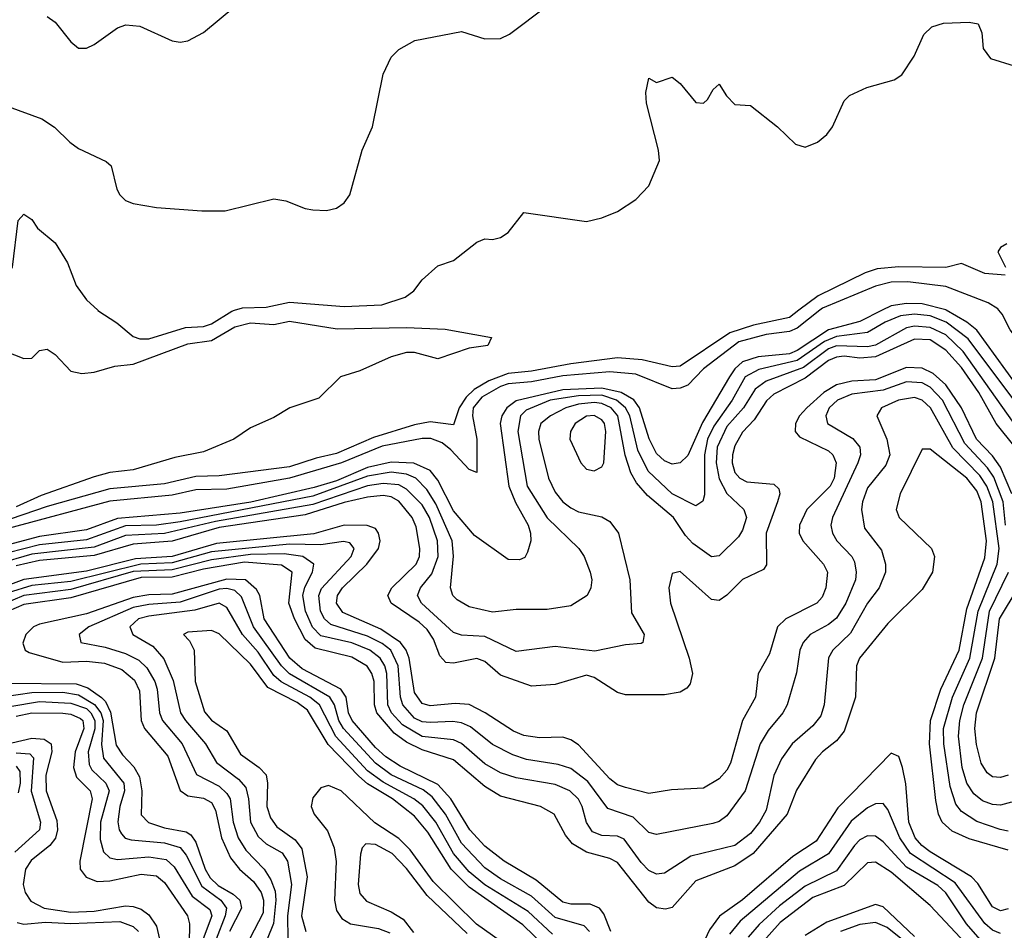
# Model space of a CAD drawing. Header units: inches. Extents: x 501365 to 657855, y 482276 to 547543.
# Tile 579 of 656: x 586939 to 589460, y 518413 to 520744. Entities that reach past the tile are written whole.
import ezdxf

# ---------------------------------------------------------------- set-up
doc = ezdxf.new("R2010")
doc.units = ezdxf.units.IN
doc.header["$MEASUREMENT"] = 0
doc.layers.add('A5581', color=7, linetype='Continuous')
doc.layers.add('A5582', color=7, linetype='Continuous')

msp = doc.modelspace()

# ---------------------------------------------------------------- linework, layer by layer
at = {"layer": 'A5581', "color": 5}
for points, elevation in [([(588934.1, 520000), (588910, 519982), (588817.7, 519962.3), (588757.7, 519942.3), (588630, 519857), (588610, 519855.2), (588533.2, 519873.2), (588470, 519878.1), (588350, 519863), (588250, 519844), (588190, 519838.6), (588140.3, 519819.7), (588102.8, 519797.2), (588082, 519778), (588064.1, 519750), (588050, 519706.9), (587990, 519714.2), (587950, 519706.5), (587845.4, 519674.6), (587750, 519633.1), (587698.3, 519621.7), (587630, 519599.2), (587450, 519576.6), (587390, 519574.4), (587310, 519555.6), (587170, 519542.7), (587010, 519497.5), (586884.6, 519455.4)], 2060), ([(588987.5, 520000), (588930, 519954.4), (588910, 519945.7), (588850, 519938.2), (588780.8, 519919.2), (588689.9, 519850.1), (588650, 519808.1), (588630, 519800.6), (588610, 519799.2), (588516.7, 519836.7), (588450, 519842.4), (588330, 519832.7), (588250, 519817.3), (588190, 519812.1), (588170, 519804.9), (588122.5, 519777.5), (588100.1, 519750), (588098.2, 519730), (588109.4, 519670.6), (588110, 519584.5), (588090, 519592.5), (588043.1, 519643.1), (588020.8, 519660.8), (587991.7, 519671.7), (587970, 519672.1), (587867.4, 519652.6), (587763.5, 519610), (587630, 519570.2), (587470, 519541.8), (587390, 519540.3), (587330, 519526.7), (587170, 519511.6), (586910, 519441.6)], 2080), ([(589147.3, 520000), (589090, 519971.5), (589010, 519950.2), (588930, 519897.5), (588910, 519888.9), (588830, 519880.7), (588790, 519867.7), (588769.9, 519850), (588756.5, 519830), (588687.3, 519712.7), (588650, 519628.1), (588630, 519609.4), (588610, 519606), (588590, 519614.3), (588570, 519633.4), (588551, 519671), (588526.4, 519750), (588511.2, 519771.2), (588479.3, 519790), (588430, 519801), (588330, 519796.7), (588210, 519768.3), (588186.1, 519750), (588173.8, 519730), (588169.5, 519710), (588191.5, 519550), (588208.4, 519508.4), (588241.4, 519450), (588247.1, 519430), (588247.8, 519410), (588239.3, 519380.7), (588232.3, 519367.7), (588218.7, 519361.3), (588190, 519362.1), (588103.8, 519423.7), (588050, 519487.1), (588010, 519565.6), (587989.9, 519590), (587948.5, 519608.5), (587890, 519611.4), (587830, 519597.4), (587750, 519563.7), (587693.4, 519546.6), (587530.9, 519509.1), (587350, 519480.7), (587190, 519467), (587110, 519438.3), (586990, 519420.8), (586910, 519399.5)], 2120), ([(589510, 519736.4), (589367.1, 519927.1), (589311, 519970), (589270, 519986.1), (589230, 519990.3), (589194, 519986), (589154.8, 519970), (589110, 519942.9), (589030, 519933.2), (588999.9, 519920.1), (588930, 519871.9), (588831.3, 519848.7), (588796.2, 519830), (588763.4, 519770), (588716.3, 519703.7), (588700.2, 519670), (588692.9, 519630), (588692.6, 519527.4), (588688.4, 519511.6), (588670, 519499.5), (588610, 519530.3), (588548.4, 519588.4), (588522.2, 519642.2), (588501.1, 519730), (588490.1, 519750), (588467, 519770), (588430, 519783.1), (588370, 519781.3), (588297.6, 519770), (588235.7, 519744.3), (588221.1, 519730), (588214.3, 519690), (588238.4, 519550), (588290, 519468.5), (588370.9, 519390), (588384.6, 519370), (588399.8, 519330), (588403.9, 519310), (588401.6, 519290), (588392, 519270), (588350, 519243.4), (588290, 519234), (588210, 519234.6), (588150, 519227.2), (588090, 519241.1), (588059.1, 519259.1), (588048.2, 519270), (588042.6, 519290), (588049.6, 519370.5), (588046.4, 519410), (588004.9, 519504.9), (587981.5, 519541.5), (587953.4, 519570), (587930, 519580.7), (587890, 519585.8), (587830, 519575.5), (587690, 519524.5), (587350, 519458.9), (587289.8, 519450.2), (587210, 519448), (587110, 519412.6), (586990, 519399.7), (586910, 519379.2)], 2140), ([(587139.6, 520000), (587139.8, 519999.8), (587188.1, 519968.1), (587230, 519933.2), (587247.3, 519927.3), (587270, 519927.1), (587364.2, 519955.8), (587410, 519958.5), (587430, 519965.3), (587482.1, 519997.9), (587489.3, 520000)], 2060), ([(590000, 519041.3), (589988.6, 519090), (589950, 519151.5), (589924.2, 519204.2), (589903.2, 519230), (589870, 519252.4), (589810, 519270.4), (589770, 519268.3), (589711.8, 519251.8), (589700.8, 519260.8), (589697.1, 519270), (589696.2, 519350), (589680.4, 519410), (589632.7, 519510), (589574, 519690), (589562.7, 519710), (589389.5, 519949.5), (589363.9, 519970), (589311.5, 520000)], 2120), ([(589590.6, 520000), (589599.8, 519939.8), (589625.9, 519870), (589640.2, 519780.2), (589660.7, 519720.7), (589670, 519713.8), (589690, 519680.9), (589702.9, 519642.8), (589710, 519636.9), (589716.4, 519603.6), (589710, 519595.6), (589699.6, 519619.6), (589690, 519624.6), (589650, 519686.5), (589639.9, 519719.9), (589630, 519730.8), (589604, 519784), (589550, 519841), (589516, 519896), (589474.7, 519950), (589454.8, 519990), (589446.3, 520000)], 2080), ([(586830, 519923.8), (586950, 519876.3), (586970, 519877.3), (586990, 519897.3), (587010, 519900.7), (587030, 519887.3), (587070, 519844), (587098, 519838), (587130, 519841.8), (587183, 519857), (587230, 519862.2), (587370, 519914), (587430, 519922.3), (587490, 519957.3), (587530, 519968), (587590, 519963.4), (587630, 519972.1), (587752.3, 519952.3), (587930, 519956.2), (588028.4, 519951.6), (588146.8, 519930), (588138, 519910), (588090, 519903.5), (588010, 519875.8), (587950, 519892.3), (587930, 519891.8), (587890, 519881.1), (587810, 519844.7), (587761, 519830), (587704.8, 519775.2), (587631, 519750), (587590, 519726), (587530, 519699.5), (587487.3, 519670), (587410, 519637.8), (587336.9, 519623.1), (587230, 519591.3), (587170, 519584.8), (587130, 519574.1), (586994.3, 519525.7), (586930, 519496.8)], 2040), ([(589510, 519675), (589354.7, 519894.7), (589310, 519937.2), (589270, 519956.2), (589230, 519959.2), (589210, 519955), (589130, 519910.8), (589110, 519906.2), (589030, 519909.2), (589010, 519901), (588946.1, 519853.9), (588850, 519818.3), (588822.1, 519797.9), (588792.5, 519750), (588750, 519702.2), (588725.2, 519650), (588722.6, 519610), (588730, 519568.7), (588750, 519531.5), (588793.2, 519490), (588799.6, 519470), (588790, 519437.2), (588779.5, 519420.5), (588730, 519371.8), (588710, 519369.4), (588662.9, 519402.9), (588643.5, 519423.5), (588613.2, 519470), (588546.4, 519526.4), (588518.7, 519558.7), (588503.8, 519583.8), (588489, 519629), (588470.7, 519730), (588453.9, 519750), (588430, 519761.4), (588410, 519764.4), (588370, 519759.5), (588337.7, 519750), (588298.3, 519730), (588273.8, 519710), (588267.3, 519690), (588268.6, 519670), (588293.4, 519570), (588310, 519534.5), (588330, 519510.1), (588350, 519494.5), (588370, 519484.1), (588430, 519471.4), (588450, 519459.2), (588471.9, 519430), (588501.5, 519310), (588505.7, 519225.7), (588537.7, 519170), (588534.3, 519150), (588530, 519146.8), (588490, 519143.7), (588412.1, 519127.9), (588310, 519139.7), (588210, 519126.8), (588130, 519164.9), (588070, 519168.5), (588050, 519175.2), (587967.6, 519250), (587958.1, 519270), (587965.2, 519290), (587994.6, 519325.4), (588010.5, 519370), (588009.1, 519410), (587988.5, 519470), (587970, 519502.2), (587930, 519542.5), (587910, 519553), (587870, 519556.7), (587830, 519550.5), (587690, 519503.1), (587440.2, 519459.8), (587310, 519428.5), (587210, 519423.6), (587130, 519393.6), (586970, 519376), (586882, 519350)], 2160), ([(589488.2, 519650), (589439.3, 519710), (589394.6, 519790), (589350, 519853.5), (589310, 519898.3), (589270, 519924.1), (589230, 519926.5), (589130, 519880.7), (589090, 519877.2), (589050, 519882.6), (589030, 519880.3), (589010, 519871.2), (588950, 519826), (588870, 519785.5), (588851.6, 519768.4), (588820, 519720), (588790, 519687.8), (588770, 519653.3), (588764.2, 519630), (588763, 519610), (588770, 519584.7), (588783.3, 519570), (588800.9, 519560.9), (588870, 519555.1), (588882.8, 519542.8), (588885, 519530), (588879.6, 519510), (588850, 519430), (588851.6, 519348.4), (588843.1, 519336.9), (588790, 519311.3), (588750, 519271.1), (588730, 519257.2), (588710, 519260.2), (588630, 519331.1), (588610, 519326.2), (588601.5, 519290), (588605.4, 519250), (588653.2, 519110), (588661.5, 519070), (588655.7, 519044.3), (588647.2, 519032.8), (588630, 519022.6), (588590, 519015.5), (588490, 519015.7), (588470, 519022), (588410, 519059.9), (588390, 519065.8), (588310, 519042.5), (588250, 519038.4), (588170, 519066.4), (588130, 519100.9), (588110, 519108.6), (588050, 519096.7), (588030, 519098.9), (588015.2, 519115.2), (587998.4, 519158.4), (587982.7, 519182.7), (587961.8, 519201.8), (587890.3, 519250), (587882.2, 519270), (587892.3, 519290), (587954, 519350), (587962.9, 519370), (587964.1, 519390), (587954.1, 519445.9), (587944.5, 519470), (587910, 519511.8), (587890, 519522.3), (587870, 519526), (587830, 519522), (587770, 519508.2), (587670, 519476.6), (587450, 519444.1), (587330, 519408.8), (587230, 519401.5), (587130, 519372.8), (586990, 519359.2), (586930, 519345.8)], 2180), ([(589479.3, 519530), (589450, 519598.5), (589430, 519627.2), (589388.8, 519670), (589350.2, 519750.2), (589310, 519809.2), (589278, 519838), (589250, 519852), (589210, 519853.3), (589130, 519822.2), (589070, 519819), (589030, 519809.4), (588998.1, 519790), (588954.2, 519750), (588935.8, 519730), (588925.2, 519710), (588924.9, 519690), (588935.8, 519675.8), (589010, 519640.2), (589020.9, 519630), (589029.2, 519610), (589024.2, 519570), (589014.2, 519550), (588954.7, 519490), (588935.3, 519450), (588935.1, 519430), (588944, 519410), (588997.3, 519350), (589007.3, 519330), (589003.4, 519290), (588993.8, 519266.2), (588980.1, 519250), (588900.8, 519210), (588879.4, 519190), (588859.2, 519120.8), (588830.1, 519069.9), (588823, 519010), (588790, 518949.9), (588758.9, 518841.1), (588750, 518823.4), (588730, 518801), (588690, 518777.1), (588607.7, 518772.3), (588550, 518763.6), (588490, 518778.6), (588470, 518785.1), (588450, 518800.5), (588370, 518887.7), (588350, 518901), (588330, 518907.8), (588270, 518905.6), (588230, 518911.5), (588203.1, 518923.1), (588130.9, 518970), (588090, 518990.8), (588054, 518994), (587990, 518987.7), (587970, 518993.2), (587950, 519021.5), (587936.3, 519110), (587929, 519130), (587913.8, 519150), (587863.7, 519183.8), (587766.9, 519226.9), (587750.6, 519250), (587753.1, 519270), (587766.1, 519290), (587828.4, 519350), (587857.5, 519390), (587862, 519410), (587857.9, 519430), (587850, 519441.5), (587828.8, 519448.8), (587770, 519450.3), (587692, 519428), (587443.5, 519403.5), (587330, 519370.2), (587236.2, 519363.8), (587110, 519331.9), (586950, 519310.9), (586876.7, 519283.3)], 2220), ([(589463.3, 519450), (589457.4, 519510), (589432.9, 519572.9), (589417.1, 519597.1), (589359.1, 519659.1), (589301.8, 519770), (589270, 519803.6), (589250, 519814.2), (589210, 519816.9), (589150, 519795.9), (589070, 519785.3), (589032.9, 519770), (589012, 519750), (589003.4, 519730), (589007.5, 519710), (589071.8, 519671.8), (589090.5, 519650), (589092.1, 519630), (589085.1, 519610), (589019.9, 519470), (589015.5, 519450), (589019.9, 519430), (589031, 519410), (589069.6, 519370), (589076.3, 519356.3), (589080.9, 519330), (589078.9, 519310), (589054.3, 519250), (589030, 519212.3), (589010, 519195.8), (588963.1, 519170), (588945, 519150), (588936.9, 519130), (588928.3, 519071.7), (588904.1, 518990), (588892.8, 518970), (588855.1, 518924.9), (588835.1, 518890), (588797, 518770), (588750, 518706.5), (588730, 518691.2), (588713.6, 518686.4), (588570, 518658.1), (588550, 518663.8), (588510, 518702.4), (588444.9, 518724.9), (588394.1, 518794.1), (588350, 518827.3), (588317.6, 518837.6), (588236.4, 518850), (588202, 518862), (588150, 518888.9), (588093.5, 518933.5), (588070, 518944.3), (588047.9, 518947.9), (587990, 518944.7), (587970, 518947.1), (587950, 518956.3), (587920.3, 518990), (587914.1, 519010), (587908.4, 519090), (587889.1, 519130), (587867.2, 519147.2), (587830, 519166), (587735.6, 519195.6), (587719.5, 519210), (587709.4, 519230), (587705.3, 519270), (587712.3, 519287.7), (587787.7, 519370), (587795.4, 519390), (587784.8, 519404.8), (587768.5, 519408.5), (587710, 519400.1), (587630, 519401.5), (587430, 519381.6), (587330, 519353.5), (587249.5, 519350.5), (587070, 519305.8), (586970, 519295.7), (586910, 519276.6)], 2240), ([(589470, 518666.6), (589449.2, 518670.8), (589390, 518691.8), (589350, 518717), (589336.2, 518736.2), (589321.5, 518781.5), (589305.2, 518890), (589304.2, 518930), (589327.5, 519010), (589372.1, 519110), (589393.2, 519230), (589441.6, 519350), (589447.2, 519390), (589430.5, 519510), (589415.6, 519550), (589397.2, 519577.2), (589328.3, 519648.3), (589271.2, 519750), (589250, 519770.2), (589230, 519776.8), (589188.8, 519770), (589145.5, 519750), (589133.9, 519730), (589159.1, 519670), (589166.9, 519630), (589156.4, 519603.6), (589110, 519545.2), (589096.9, 519510), (589094.6, 519490), (589102.5, 519442.5), (589145.8, 519385.8), (589155.5, 519350), (589155.7, 519330), (589139.4, 519290), (589110, 519250.4), (589066.6, 519173.4), (589020.9, 519130), (589009.8, 519110.2), (588999, 518990), (588990, 518962.2), (588970, 518936.6), (588916.8, 518890), (588890, 518851.9), (588870.3, 518809.7), (588850, 518721), (588833.4, 518690), (588810, 518660.8), (588770, 518629.9), (588657.2, 518602.8), (588590, 518559.7), (588570, 518556.9), (588550, 518566.2), (588530, 518586.7), (588486.8, 518646.8), (588470, 518654.2), (588430, 518655.8), (588405.4, 518665.4), (588390, 518689.1), (588379.5, 518730), (588370, 518748.8), (588347.7, 518770), (588310, 518785.9), (588210, 518803.6), (588170, 518816.2), (588130, 518839.4), (588070, 518891.6), (588050, 518900.4), (587970, 518909.4), (587919.3, 518939.3), (587891.2, 518970), (587882.2, 518990), (587879.1, 519070), (587874.2, 519090), (587862.1, 519110), (587835.6, 519130), (587790, 519149.1), (587710, 519166.5), (587688.7, 519188.7), (587670.9, 519230), (587664.1, 519270), (587669, 519291), (587688.6, 519330), (587692.2, 519350), (587664.1, 519370), (587616.4, 519376.4), (587530, 519375.2), (587430, 519361.6), (587330, 519336), (587230, 519331.5), (587070, 519285.5), (586950, 519269.9), (586893.7, 519246.3)], 2260), ([(589470, 518617.9), (589370, 518647.5), (589326.5, 518666.5), (589301.1, 518690), (589291.2, 518710), (589285.1, 518745.1), (589268.6, 518890), (589271.1, 518950), (589297.8, 519030), (589344.7, 519130), (589364.3, 519235.7), (589410, 519366.8), (589414.2, 519410), (589400.9, 519510), (589390, 519538.2), (589363.8, 519570), (589270, 519645), (589250, 519644.4), (589193.5, 519530), (589183.1, 519490), (589190.6, 519470), (589273.7, 519390), (589281, 519370), (589276.5, 519330), (589250, 519285.8), (589161.6, 519198.4), (589089.7, 519110), (589081.6, 519090), (589079.3, 519010), (589050, 518923), (589030, 518898), (588994.4, 518870), (588976.9, 518850), (588928.4, 518771.6), (588904.2, 518710), (588817.2, 518610), (588770, 518577.7), (588670, 518540.1), (588610, 518471.5), (588592.7, 518467.3), (588570, 518470.9), (588550, 518485.4), (588470, 518586.4), (588450, 518596.6), (588390, 518613), (588354.7, 518634.7), (588336.3, 518656.3), (588307.7, 518710), (588272.4, 518730), (588170, 518756.5), (588130, 518781.1), (588049.8, 518849.8), (587970, 518874.7), (587930, 518894.7), (587897.9, 518917.9), (587854, 518970), (587847.5, 518990), (587847.1, 519050), (587841.2, 519070), (587828.8, 519088.8), (587790, 519112.6), (587695.4, 519135.4), (587670, 519157.7), (587642.7, 519210), (587628.4, 519250), (587637, 519330), (587610, 519347.7), (587515.2, 519355.2), (587410, 519337.8), (587330, 519316.9), (587250, 519316.3), (587070, 519264.3), (586950, 519247.2), (586910.3, 519230)], 2280), ([(588452.8, 518410), (588435.1, 518455.1), (588423.6, 518470), (588399.8, 518479.8), (588350, 518480.3), (588330, 518484.8), (588261.7, 518541.7), (588179.3, 518590), (588130, 518628.5), (588091.5, 518670), (588043.3, 518750), (588010, 518786.5), (587913.1, 518833.1), (587876.8, 518856.8), (587850, 518881.1), (587790.5, 518950), (587781.5, 518970), (587775.1, 519010), (587761.6, 519030), (587662.5, 519082.5), (587630.9, 519110), (587565.6, 519210), (587553.9, 519270), (587545.8, 519285.8), (587517.8, 519310), (587470, 519311.8), (587330, 519273.6), (587270, 519271.9), (587230, 519264.8), (587110, 519222.7), (586990, 519196.3), (586975.1, 519190), (586955.4, 519170), (586947.8, 519147.8), (586953.1, 519130), (586964, 519124), (587050, 519099.1), (587110, 519102.3), (587156.6, 519096.6), (587200.7, 519080.7), (587233.4, 519053.4), (587246.4, 519026.4), (587250, 518950), (587259, 518930), (587318.5, 518858.5), (587350, 518770.6), (587370, 518757.4), (587410, 518751), (587430, 518740.6), (587440.6, 518720.6), (587456.1, 518650), (587478.8, 518598.8), (587501.8, 518570), (587538.2, 518538.2), (587557.5, 518510), (587563.4, 518490), (587562.6, 518457.4), (587527.3, 518390)], 2320), ([(589478.5, 518741.5), (589450, 518733.5), (589430, 518734.8), (589404.4, 518744.4), (589382.1, 518762.1), (589363.8, 518790), (589352.5, 518830), (589342.4, 518910), (589346.1, 518950), (589356.5, 518990), (589404, 519110), (589422, 519230), (589471.1, 519330)], 2240), ([(588398, 518410), (588384.2, 518424.2), (588310, 518446.3), (588250, 518500.8), (588170, 518544.9), (588130, 518573.1), (588070, 518636.2), (588029.4, 518710), (587995, 518755), (587972.3, 518772.3), (587890, 518811.2), (587850, 518840.5), (587768.3, 518930), (587756.1, 518950), (587744.9, 518990), (587733.4, 519010), (587630, 519069.8), (587610, 519089.7), (587537.6, 519190), (587507.1, 519267), (587490, 519282.5), (587470, 519288.1), (587450, 519285.9), (587350, 519253.3), (587270, 519247.4), (587230, 519239.2), (587116.3, 519190), (587091.3, 519170), (587096.1, 519150), (587158, 519138), (587210, 519121.6), (587244.4, 519104.4), (587265.1, 519085.1), (587285.6, 519050), (587291.7, 519030), (587296.9, 518970), (587305.1, 518950), (587355.3, 518890), (587392, 518812), (587450, 518781.7), (587470, 518763.5), (587478.1, 518750), (587486, 518690), (587498.6, 518650), (587518.3, 518618.3), (587565.1, 518570), (587582.6, 518542.6), (587593.2, 518513.2), (587595.4, 518490), (587589.3, 518430.7), (587572.7, 518390)], 2340), ([(589470, 518810.3), (589450, 518804.1), (589430, 518806.2), (589416.2, 518816.2), (589401.1, 518841.1), (589389, 518889), (589384.9, 518930), (589388.6, 518970), (589435.8, 519110), (589447.3, 519210), (589495.9, 519290)], 2220), ([(588303.6, 518403.6), (588241.1, 518461.1), (588130, 518529.6), (588090, 518562.9), (588050.3, 518610), (588004.5, 518690), (587971.4, 518731.4), (587948.5, 518750), (587870, 518792.5), (587830, 518821.4), (587749, 518909), (587706.9, 518990), (587681.9, 519010), (587608.9, 519048.9), (587590, 519065.7), (587550, 519124.6), (587509.5, 519170), (587470, 519239.6), (587450, 519250.8), (587387.6, 519232.4), (587270, 519216.9), (587243.9, 519210), (587221.5, 519190), (587229, 519170), (587280.6, 519140.6), (587308.1, 519108.1), (587332.2, 519052.2), (587351.2, 518970), (587363.5, 518950), (587415, 518890), (587442.8, 518842.8), (587499.8, 518799.8), (587518.2, 518778.2), (587525.4, 518750), (587530.2, 518690.2), (587550, 518653.1), (587570, 518634.5), (587611.4, 518611.4), (587624.6, 518590), (587635.3, 518530), (587624.8, 518450), (587625.8, 518390)], 2360), ([(588286.1, 518370), (588227.3, 518427.3), (588090, 518523.1), (588043.8, 518570), (587984.2, 518664.2), (587950, 518705.5), (587893.5, 518750), (587830, 518787.9), (587807.2, 518807.2), (587728.7, 518888.7), (587676.3, 518976.3), (587650, 518996.1), (587574.6, 519034.6), (587530, 519094.7), (587450, 519171.9), (587430, 519180.2), (587370, 519176.2), (587358.9, 519170), (587373.7, 519153.7), (587385.6, 519130), (587388.2, 519050), (587412.6, 518972.6), (587430, 518951.3), (587470, 518923.9), (587504.2, 518864.2), (587552.7, 518830), (587570, 518810.9), (587573.6, 518790), (587572.1, 518730), (587581.3, 518701.3), (587597.8, 518677.8), (587644.7, 518644.7), (587661.5, 518621.5), (587675.6, 518550), (587661, 518450), (587671.6, 518410)], 2380), ([(586905.9, 519045.9), (587083.7, 519043.7), (587113.5, 519033.5), (587148.7, 519008.7), (587158.9, 518998.9), (587171.4, 518971.4), (587186.6, 518886.6), (587202.2, 518862.2), (587231.5, 518831.5), (587245.8, 518805.8), (587252.4, 518770), (587250, 518708.8), (587268.7, 518688.7), (587310, 518675.4), (587365.3, 518665.3), (587377.2, 518657.3), (587390, 518638.5), (587414.2, 518570), (587427.3, 518547.3), (587447.4, 518527.4), (587485.8, 518505.8), (587502.7, 518490), (587507, 518470), (587476.2, 518410)], 2280), ([(586830, 519000.9), (586970, 519021.4), (587050, 519022.3), (587090, 519015.7), (587130.9, 518990.9), (587147.2, 518970), (587152.9, 518950), (587148.8, 518888.8), (587153.6, 518853.6), (587206.2, 518790), (587207.5, 518770), (587195.7, 518730), (587190.6, 518690.6), (587193.6, 518670), (587199.8, 518659.8), (587209.2, 518649.2), (587224.8, 518644.8), (587310, 518637.4), (587350, 518625.1), (587365.1, 518605.1), (587405.7, 518525.7), (587454.4, 518490), (587468.4, 518470), (587465.6, 518450), (587442.4, 518390)], 2260), ([(586913.8, 518986.2), (586990, 518998.9), (587070, 518994.2), (587110, 518980.6), (587121.7, 518970), (587131.6, 518950), (587131.5, 518928.5), (587115, 518870), (587117.3, 518837.3), (587124.2, 518824.2), (587159.7, 518790), (587168, 518770), (587145.8, 518690), (587145.6, 518645.6), (587153.9, 518613.9), (587170, 518598.2), (587190, 518594.3), (587270, 518601.3), (587314.2, 518594.2), (587335.2, 518575.2), (587380.7, 518500.7), (587426.1, 518466.1), (587431.1, 518450), (587408.9, 518391.1)], 2240), ([(586930, 518961.4), (586970, 518969.6), (587050, 518968.7), (587070, 518966.1), (587095.2, 518955.2), (587101.1, 518950), (587103.7, 518930), (587081.4, 518870), (587077.1, 518830), (587084.7, 518804.7), (587120.1, 518770), (587124.6, 518750), (587093.7, 518590), (587094.4, 518570), (587109.1, 518549.1), (587138.1, 518538.1), (587170, 518539.6), (587250, 518557.2), (587290, 518552.5), (587310, 518535.5), (587369.2, 518450), (587373.7, 518430), (587372.2, 518330)], 2220), ([(586790, 518863), (586970, 518905), (587002, 518902), (587019.8, 518890), (587021.4, 518870), (587006.6, 518810), (587007, 518770), (587034.1, 518694.1), (587036.3, 518670), (587030.7, 518649.3), (587016.5, 518630), (586968.4, 518591.6), (586954.1, 518570), (586948.2, 518530), (586953.5, 518510), (586967.5, 518487.5), (587002, 518470), (587070, 518459.6), (587130, 518462.1), (587210, 518475.5), (587230, 518473.8), (587250, 518466.9), (587270, 518452.9), (587290, 518424.1), (587297.4, 518390)], 2180), ([(586930, 518867.6), (586965.1, 518865.1), (586974.6, 518854.6), (586969, 518769), (586992.5, 518690), (586989.8, 518670.2), (586926.6, 518613.4)], 2160), ([(589470, 518467.9), (589450, 518463.2), (589430, 518473.5), (589392.5, 518532.5), (589376.4, 518550), (589270, 518614.1), (589248.7, 518630), (589232.2, 518650), (589215.5, 518690), (589207.6, 518787.6), (589199, 518830), (589190, 518858), (589170, 518866.5), (589033.6, 518726.4), (588978.4, 518641.6), (588918.4, 518601.6), (588790, 518491.2), (588730.6, 518449.4), (588705.4, 518414.6), (588673.4, 518346.6)], 2320), ([(586930, 518833.5), (586939.4, 518819.4), (586940.5, 518790), (586935.3, 518764.7)], 2140), ([(588190.5, 518370.5), (588108.7, 518428.7), (587998, 518538), (587939, 518619), (587910, 518648.1), (587848.6, 518688.6), (587762.7, 518770), (587730, 518783.4), (587710, 518778.1), (587690, 518752.5), (587685.2, 518730), (587693, 518710), (587727.5, 518667.5), (587744.3, 518624.3), (587749.6, 518589.6), (587745, 518490), (587750, 518463.5), (587763.7, 518443.7), (587785.8, 518430), (587858, 518418), (587887, 518407)], 2420), ([(589450, 518404.8), (589430, 518413.5), (589410, 518430.2), (589334.2, 518534.2), (589220.2, 518610), (589192.3, 518650), (589162.1, 518722.1), (589150, 518737.3), (589130, 518736.7), (589110, 518726.4), (589067.9, 518692.1), (589010, 518609), (588935.7, 518564.3), (588783.6, 518436.4), (588756.8, 518403.2)], 2340), ([(589410, 518376.3), (589363.4, 518430), (589310, 518509), (589290, 518527.9), (589210, 518574.9), (589150, 518639.5), (589130, 518653.7), (589110, 518654.5), (589090, 518644.3), (589076.7, 518630), (589030, 518565.5), (588950, 518526.4), (588884.2, 518475.8), (588832.3, 518427.7), (588804.5, 518395.5)], 2360), ([(588085, 518405), (587982.1, 518502.1), (587930, 518571.5), (587893, 518610), (587850, 518632.8), (587825.5, 518634.5), (587816.1, 518623.9), (587812, 518608), (587806, 518530), (587810, 518507.2), (587827.4, 518487.4), (587890, 518460.5), (587921.2, 518441.2), (587947.3, 518407.3)], 2440), ([(589399.1, 518339.1), (589270, 518476.9), (589170, 518562), (589130, 518587.1), (589110, 518585.7), (589050, 518527.4), (588970, 518496.8), (588886.6, 518433.4), (588829.8, 518370.2)], 2380), ([(589230, 518397), (589150, 518473.6), (589130, 518479.2), (589005.9, 518434.1), (588950, 518400.2)], 2420), ([(586932.7, 518432.7), (586950, 518428.6), (587005.8, 518434.2), (587070, 518430.6), (587195.4, 518435.4), (587230, 518423.2), (587243.7, 518410)], 2160), ([(589230, 518364.2), (589160.2, 518420.2), (589130, 518432.7), (589090, 518427.9), (589041, 518410)], 2440)]:
    msp.add_lwpolyline(points, dxfattribs=dict(at, elevation=elevation))
at = {"layer": 'A5581', "color": 5, "elevation": 2180}
msp.add_lwpolyline([(588410, 519730.6), (588390, 519729.1), (588361.4, 519710), (588349.2, 519690), (588347.9, 519670), (588376, 519610), (588390, 519593.2), (588410, 519588.7), (588430, 519599), (588435, 519610), (588440.1, 519690), (588436.6, 519710), (588430, 519719.5)], close=True, dxfattribs=at)
at = {"layer": 'A5582', "color": 5}
for points, elevation in [([(586910, 520521.5), (586996.4, 520490), (587028.7, 520468.7), (587067.4, 520430), (587090, 520414), (587160.9, 520380.9), (587173.1, 520370), (587188, 520310), (587195.6, 520295.6), (587210, 520281.3), (587230, 520273.4), (587290, 520263.1), (587405.8, 520254.2), (587465.4, 520254.6), (587590, 520284.9), (587620.5, 520280.5), (587670, 520260.7), (587690, 520257.3), (587724.7, 520255.3), (587750, 520261), (587770, 520274.8), (587784.2, 520295.8), (587816.5, 520410), (587842.3, 520470), (587870, 520604), (587890, 520647.7), (587910, 520667.7), (587950.8, 520690.8), (588070, 520713.4), (588130, 520694.9), (588170, 520695.5), (588193.1, 520706.9), (588290, 520779.1)], 2080), ([(587010, 520751.7), (587030, 520737.2), (587070, 520687.4), (587090, 520671.3), (587110, 520671), (587130, 520680.5), (587190, 520722.8), (587210.9, 520730.9), (587247.3, 520727.3), (587330.1, 520690.1), (587350, 520686.2), (587370, 520689.4), (587410, 520710.8), (587490, 520777.3)], 2120), ([(587489.3, 520000), (587510, 520006.2), (587570, 520008.2), (587630, 520020.5), (587770, 520010.1), (587866.4, 520013.6), (587926.4, 520033.6), (587948.2, 520050), (587970, 520078), (588010, 520114), (588050, 520127.7), (588110, 520174.8), (588130, 520182.8), (588150, 520181), (588170, 520186), (588190, 520198.8), (588230, 520250.7), (588390, 520227.7), (588430, 520236.3), (588470, 520253), (588516.6, 520283.4), (588550, 520318.8), (588576.9, 520383.1), (588574.8, 520410), (588543.7, 520530), (588542.4, 520557.6), (588550, 520594), (588570, 520583), (588610, 520597), (588630, 520580.3), (588670, 520531.8), (588690, 520530.4), (588700.5, 520539.5), (588714.8, 520565.2), (588730, 520578.8), (588748.6, 520548.6), (588770, 520526.8), (588810, 520524), (588879.1, 520470), (588925.1, 520425.1), (588950, 520417.6), (588982, 520430), (589006, 520450), (589020.5, 520470), (589050, 520536), (589064, 520550), (589108, 520570), (589178, 520590), (589197.5, 520602.5), (589229.4, 520650.6), (589254, 520706), (589274.6, 520725.4), (589304.7, 520735.3), (589370, 520737.3), (589393.2, 520733.2), (589402.8, 520710), (589406, 520670), (589424.5, 520644.5), (589485.4, 520625.4)], 2060), ([(586599.1, 520000), (586614.3, 520005.7), (586690, 520050.8), (586790, 520098.6), (586810, 520100.8), (586870, 520084.5), (586890, 520084.7), (586908.5, 520091.5), (586920.7, 520110), (586935.6, 520230), (586950, 520246), (586970, 520232.4), (586984.9, 520210), (587030, 520172.4), (587061.8, 520121.8), (587083.7, 520063.7), (587110, 520027.2), (587139.6, 520000)], 2060), ([(589466.8, 520170), (589450, 520160.7), (589443.1, 520150), (589463, 520110)], 2060), ([(589462, 520090), (589410, 520094), (589350, 520119.5), (589310.1, 520109.9), (589190, 520111.5), (589134.2, 520105.8), (589104.2, 520095.8), (588983.2, 520036.8), (588934.1, 520000)], 2060), ([(589446.3, 520000), (589443.4, 520003.4), (589418.7, 520018.7), (589310, 520060.8), (589212.9, 520072.9), (589170, 520072.3), (589130, 520062.1), (588994.5, 520005.5), (588987.5, 520000)], 2080), ([(589311.5, 520000), (589310, 520000.9), (589250, 520016.6), (589210, 520017.8), (589170, 520011.3), (589147.3, 520000)], 2120)]:
    msp.add_lwpolyline(points, dxfattribs=dict(at, elevation=elevation))

doc.saveas('drawing.dxf')
